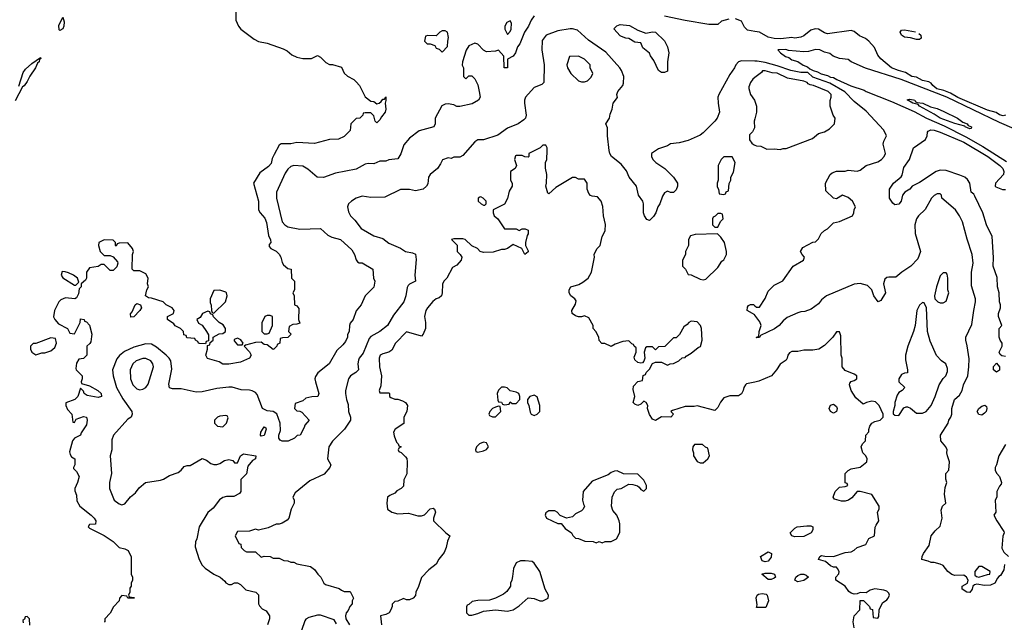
# Model space of a CAD drawing. Header units: inches. Extents: x 2380053 to 2584298, y 380219 to 546618.
# Tile 284 of 656: x 2455040 to 2461683, y 534866 to 538934. Entities that reach past the tile are written whole.
import ezdxf

# ---------------------------------------------------------------- set-up
doc = ezdxf.new("R2010")
doc.units = ezdxf.units.IN
doc.header["$MEASUREMENT"] = 0
doc.layers.add('C4553', color=7, linetype='Continuous')
doc.layers.add('C4563', color=7, linetype='Continuous')

msp = doc.modelspace()

# ---------------------------------------------------------------- linework, layer by layer
at = {"layer": 'C4553', "color": 2}
for points, elevation in [([(2456498, 539050), (2456498.8, 538930), (2456516, 538890), (2456531.3, 538870), (2456621.4, 538801.4), (2456650, 538786), (2456710, 538774.8), (2456816.8, 538736.8), (2456844, 538724), (2456876.9, 538696.9), (2456910, 538682), (2456950, 538671.3), (2457008.4, 538671.6), (2457050, 538692), (2457070, 538682), (2457105.4, 538645.4), (2457130, 538632), (2457151.1, 538631.1), (2457210, 538614), (2457230, 538574), (2457251.6, 538551.6), (2457294, 538530), (2457310, 538514), (2457332, 538490), (2457370, 538414), (2457410, 538384.7), (2457430, 538381), (2457450, 538366), (2457466, 538370), (2457479.3, 538380.7), (2457490, 538398), (2457502, 538398), (2457510, 538414), (2457510.5, 538389.5), (2457504.7, 538370), (2457510.5, 538329.5), (2457506, 538310), (2457480.7, 538279.3), (2457470, 538258), (2457450, 538238), (2457438, 538250), (2457430, 538286), (2457410, 538306), (2457370, 538306), (2457358, 538302), (2457354, 538290), (2457334, 538270), (2457310, 538266), (2457274, 538230), (2457270, 538186), (2457230, 538146), (2457191.6, 538128.4), (2457130, 538126), (2457030, 538099), (2456910, 538104), (2456870, 538095.3), (2456803.6, 538096.4), (2456790, 538086), (2456756.9, 538023.1), (2456744, 537996), (2456736.3, 537963.7), (2456718, 537942), (2456659.6, 537900.4), (2456618, 537830), (2456651, 537710), (2456652, 537650), (2456662, 537630), (2456693.2, 537593.2), (2456704.5, 537564.5), (2456718, 537478), (2456732.7, 537447.3), (2456734, 537430), (2456723.6, 537416.4), (2456723.6, 537403.6), (2456734, 537390), (2456770, 537372), (2456790, 537352), (2456802, 537330), (2456810, 537294), (2456819.6, 537279.6), (2456850, 537254), (2456872, 537250), (2456874, 537190), (2456894, 537170), (2456894, 537110), (2456882, 537090), (2456892, 537070), (2456894, 537010), (2456910, 537002), (2456923.6, 536983.6), (2456922, 536910), (2456930, 536886), (2456910, 536878), (2456883.6, 536876.4), (2456858, 536862), (2456854, 536830), (2456872, 536810), (2456850, 536788.7), (2456812.7, 536787.3), (2456798, 536782), (2456794, 536750), (2456778, 536742), (2456774, 536730), (2456754, 536710), (2456750, 536708), (2456710, 536738), (2456690, 536742), (2456670, 536758), (2456630, 536754), (2456563.6, 536736.4), (2456554, 536730), (2456590, 536692), (2456602, 536670), (2456590.9, 536649.1), (2456530, 536622), (2456450, 536609.2), (2456410, 536609.2), (2456385.2, 536625.2), (2456307.2, 536647.2), (2456295.3, 536670), (2456308, 536710), (2456306, 536734), (2456322, 536738), (2456326, 536754), (2456346, 536770), (2456346, 536790), (2456385.6, 536814.4), (2456410, 536816), (2456428.7, 536830), (2456428.7, 536850), (2456413.6, 536873.6), (2456386, 536890), (2456347.3, 536927.3), (2456342, 536942), (2456327.3, 536947.3), (2456322, 536962), (2456310, 536966), (2456274, 536950), (2456256.9, 536923.1), (2456234, 536910), (2456245.4, 536885.4), (2456270, 536872), (2456301, 536830), (2456312.7, 536807.3), (2456314, 536766), (2456298, 536762), (2456294, 536746), (2456252.7, 536747.3), (2456246, 536750), (2456242, 536762), (2456226, 536770), (2456222, 536782), (2456167.3, 536787.3), (2456162, 536802), (2456147.3, 536807.3), (2456146, 536830), (2456126, 536850), (2456090, 536868), (2456080.4, 536880.4), (2456038, 536910), (2456038, 536930), (2456078, 536950), (2456082, 536970), (2456068.7, 536990), (2456029, 537009), (2456008, 537030), (2455930, 537054), (2455910, 537055.3), (2455889.2, 537069.2), (2455898, 537110), (2455908, 537130), (2455902, 537150), (2455906, 537190), (2455890, 537218), (2455850, 537238), (2455810, 537238), (2455798, 537250), (2455802, 537350), (2455808, 537370), (2455802, 537390), (2455770, 537428), (2455710, 537426), (2455698, 537422), (2455690, 537406), (2455686, 537410), (2455686, 537430), (2455670, 537446), (2455610, 537448), (2455574, 537430), (2455572, 537410), (2455582, 537370), (2455610, 537342), (2455650, 537342), (2455670, 537334), (2455699.6, 537299.6), (2455702, 537290), (2455695.3, 537264.7), (2455670, 537242), (2455650, 537242), (2455610, 537282), (2455590, 537282), (2455570, 537269), (2455510, 537259), (2455490.8, 537230), (2455491.6, 537188.4), (2455484.7, 537175.3), (2455454, 537150), (2455454, 537130), (2455442, 537118), (2455436.9, 537083.1), (2455423.6, 537056.4), (2455411.1, 537048.9), (2455350, 537057.2), (2455318, 537042), (2455304.7, 537030), (2455274.8, 536970), (2455267.9, 536927.9), (2455276, 536910), (2455301.4, 536881.4), (2455362, 536850), (2455378, 536818), (2455410, 536814), (2455448, 536890), (2455450, 536914), (2455474, 536910), (2455478, 536898), (2455490, 536894), (2455511.6, 536871.6), (2455526, 536810), (2455525.4, 536794.6), (2455519.6, 536760.4), (2455512.7, 536747.3), (2455494, 536730), (2455492, 536670), (2455470, 536646), (2455438, 536642), (2455423.6, 536616.4), (2455419.6, 536579.6), (2455422, 536570), (2455462, 536530), (2455462, 536510), (2455454, 536490), (2455458, 536478), (2455510, 536462.8), (2455566.8, 536430), (2455590.5, 536410), (2455593, 536390), (2455570, 536382.7), (2455496, 536396), (2455475.3, 536410), (2455470, 536426), (2455450, 536446), (2455431.3, 536390), (2455412, 536370), (2455352, 536348), (2455351.3, 536330), (2455362, 536302), (2455392, 536270), (2455398, 536218), (2455410, 536214), (2455422, 536238), (2455470, 536256), (2455490.7, 536250.7), (2455496, 536230), (2455490, 536198), (2455454.8, 536145.2), (2455450.5, 536129.5), (2455410, 536108.7), (2455396, 536090), (2455376.9, 536016.9), (2455379.8, 535999.8), (2455390, 535982), (2455411.3, 535970), (2455411.3, 535930), (2455402, 535910), (2455403.6, 535903.6), (2455423.6, 535883.6), (2455442, 535850), (2455431.1, 535808.9), (2455412, 535770), (2455412.7, 535752.7), (2455423.6, 535723.6), (2455425.4, 535685.4), (2455444.7, 535650), (2455522, 535590), (2455542, 535570), (2455554, 535550), (2455551.6, 535528.4), (2455510, 535526), (2455502, 535510), (2455510, 535502), (2455610, 535452), (2455670, 535412), (2455711.1, 535371.1), (2455750, 535362), (2455772, 535350), (2455792.7, 535307.3), (2455792, 535190), (2455802, 535170), (2455802, 535150), (2455792, 535130), (2455792, 535110), (2455783.6, 535096.4), (2455782, 535070), (2455774, 535050), (2455778, 535038), (2455810, 535034), (2455814, 535030), (2455770, 535028), (2455762, 535042), (2455730, 535046), (2455714, 535030), (2455712, 535010), (2455672, 534970), (2455650, 534928), (2455614, 534890), (2455614, 534870), (2455610, 534866)], 46), ([(2458510, 538959), (2458490.7, 538930), (2458473, 538890), (2458444.9, 538850), (2458414.8, 538770), (2458398, 538750), (2458384.7, 538710), (2458370, 538688.7), (2458332, 538668), (2458330, 538608.7), (2458309.1, 538609.1), (2458307.3, 538687.3), (2458270, 538728), (2458250, 538722), (2458190, 538718), (2458168.9, 538728.9), (2458130, 538768), (2458110, 538775.3), (2458070, 538758), (2458051.1, 538728.9), (2458026.8, 538650), (2458026, 538626), (2458034, 538610), (2458034, 538550), (2458050, 538534), (2458070, 538554), (2458090, 538554), (2458110, 538534), (2458130, 538494), (2458140.7, 538450), (2458146, 538410), (2458136, 538390), (2458093.7, 538366.3), (2458010, 538348.7), (2457990, 538348.7), (2457970, 538359), (2457930, 538365.2), (2457910, 538364), (2457887.5, 538352.5), (2457842, 538270), (2457842, 538230), (2457834, 538210), (2457735.3, 538184.7), (2457670, 538135.3), (2457631.3, 538090), (2457610.7, 538029.3), (2457590, 537995.3), (2457530, 537988.7), (2457510, 537978), (2457470, 537978), (2457430, 537962), (2457390, 537964), (2457370, 537959.3), (2457310, 537924), (2457170, 537899), (2457090, 537869), (2457048, 537870), (2456984.1, 537924.1), (2456950, 537945.2), (2456890, 537949.4), (2456870, 537942.7), (2456850, 537926), (2456830, 537897.2), (2456772.7, 537770), (2456772.7, 537730), (2456810.7, 537570), (2456828.5, 537548.5), (2456850, 537536.3), (2456930, 537518.8), (2457070, 537524.7), (2457119.8, 537479.8), (2457145.8, 537465.8), (2457204.7, 537450), (2457279.8, 537379.8), (2457298, 537350), (2457310, 537314), (2457319.6, 537299.6), (2457330, 537292), (2457350, 537292), (2457422, 537250), (2457426, 537190), (2457436, 537170), (2457430, 537128), (2457370.7, 537069.3), (2457344.7, 537010), (2457310, 536968), (2457290.7, 536909.3), (2457270, 536886), (2457264.7, 536870), (2457262, 536830), (2457251.3, 536808.7), (2457251, 536790), (2457238.5, 536761.5), (2457221.1, 536738.9), (2457178.5, 536701.5), (2457126.8, 536610), (2457050.9, 536549.1), (2457035.3, 536524.7), (2457031, 536510), (2457034.8, 536490), (2457058, 536410), (2457052, 536390), (2457010, 536389), (2456970, 536379), (2456950, 536362), (2456898, 536342), (2456894, 536310), (2456910, 536294), (2456930, 536292), (2456943.6, 536283.6), (2456992, 536230), (2456963.6, 536196.4), (2456959.6, 536180.4), (2456931.1, 536128.9), (2456912.7, 536127.3), (2456894, 536110), (2456850.9, 536089.1), (2456810, 536088.7), (2456796.4, 536096.4), (2456789.2, 536109.2), (2456789.4, 536129.4), (2456798.9, 536161.1), (2456798.4, 536210), (2456774, 536274), (2456750, 536289.2), (2456710, 536294), (2456678, 536310), (2456643.1, 536403.1), (2456630, 536418), (2456609.1, 536429.1), (2456590, 536434), (2456534.6, 536434.6), (2456472.9, 536452.9), (2456450, 536453.2), (2456370, 536445.2), (2456270, 536421.2), (2456230, 536419), (2456130, 536442), (2456070, 536442), (2456050, 536448.7), (2456045.6, 536474.4), (2456065.6, 536574.4), (2456059.3, 536630), (2456049.2, 536650), (2456029.2, 536670), (2455963.9, 536723.9), (2455930, 536743.7), (2455890, 536746.6), (2455810, 536723.7), (2455746.2, 536693.8), (2455712.8, 536667.2), (2455695.2, 536644.8), (2455666.8, 536570), (2455670.8, 536530), (2455694, 536450), (2455735.2, 536375.2), (2455796, 536290), (2455798, 536270), (2455792, 536250), (2455770, 536238), (2455672, 536130), (2455662, 536098), (2455661, 536030), (2455651.3, 535990), (2455658.8, 535870), (2455646.8, 535810), (2455646.8, 535770), (2455678, 535690), (2455710, 535664.7), (2455730, 535658), (2455750, 535666), (2455786.8, 535713.2), (2455820.2, 535739.8), (2455845.6, 535774.4), (2455889.3, 535810.7), (2455990, 535824.7), (2456010, 535831.3), (2456050, 535858), (2456110, 535878), (2456130, 535892), (2456150, 535918), (2456170, 535924.7), (2456190, 535924.7), (2456270, 535970.8), (2456301.4, 535961.4), (2456330, 535938), (2456350, 535931.3), (2456370, 535931.3), (2456390, 535938), (2456422, 535958), (2456450, 535964.7), (2456477.3, 535957.3), (2456490, 535942), (2456510, 535942), (2456528.7, 535990), (2456550, 536002.8), (2456634, 535990), (2456631.3, 535970), (2456610, 535958), (2456579.8, 535920.2), (2456570, 535868.7), (2456531.3, 535830), (2456531, 535749), (2456523.6, 535736.4), (2456483.6, 535716.4), (2456434.6, 535714.6), (2456410, 535708.7), (2456387.9, 535692.1), (2456344.5, 535635.5), (2456310, 535608), (2456251.3, 535510), (2456236, 535430), (2456226, 535410), (2456224, 535376), (2456250.9, 535290.9), (2456271, 535251), (2456290.9, 535230.9), (2456350.7, 535190.7), (2456392, 535170), (2456423.6, 535143.6), (2456431.6, 535131.6), (2456450, 535122), (2456470, 535122), (2456490, 535132), (2456510, 535132), (2456530, 535122), (2456566.4, 535086.4), (2456634, 535070), (2456651.3, 535051.3), (2456651.3, 534990), (2456656.9, 534976.9), (2456676.9, 534956.9), (2456703.6, 534943.6), (2456724.7, 534910), (2456724.7, 534890), (2456711.3, 534850)], 50), ([(2459823.5, 538936.5), (2459775.3, 538924.7), (2459750, 538902), (2459690, 538900.7), (2459530, 538928), (2459390, 538958)], 50), ([(2460000, 538854.7), (2459950, 538863.7), (2459930, 538884), (2459910, 538924), (2459870, 538939.3)], 50), ([(2460000, 538654.8), (2459910, 538655.6), (2459890.4, 538649.6), (2459870.8, 538630), (2459862.8, 538610), (2459830, 538564), (2459756, 538430), (2459751, 538410), (2459752, 538370), (2459761, 538310), (2459746, 538270), (2459730, 538248.7), (2459652, 538170), (2459630, 538155.3), (2459550, 538118), (2459490, 538102), (2459430, 538095.3), (2459410, 538082), (2459350, 538062), (2459302, 538030), (2459302, 538010), (2459312, 537990), (2459332, 537970), (2459392, 537930), (2459452, 537870), (2459478, 537830), (2459478, 537810), (2459470, 537786), (2459450, 537768), (2459430, 537768), (2459410, 537775.3), (2459390, 537766), (2459376.9, 537743.1), (2459358, 537690), (2459344.7, 537670), (2459331.3, 537630), (2459315.3, 537604.7), (2459290, 537578), (2459270, 537586), (2459255.3, 537610), (2459248.9, 537631.1), (2459249, 537690), (2459244, 537710), (2459215.3, 537750), (2459202, 537810), (2459151.9, 537871.9), (2459132.9, 537912.9), (2459098, 537958), (2459033.2, 538010), (2459021.2, 538030), (2459017.2, 538050), (2459005.2, 538150), (2459004.7, 538204.7), (2458995.3, 538230), (2459019, 538270), (2459022.7, 538297.3), (2459036, 538330), (2459044, 538370), (2459072.1, 538407.9), (2459069.4, 538430), (2459076, 538450), (2459109.3, 538490), (2459114.5, 538505.5), (2459115.1, 538550), (2459100.9, 538590), (2459089.3, 538610), (2458994.5, 538714.5), (2458876.6, 538796.6), (2458803.2, 538863.2), (2458770, 538873.2), (2458752.9, 538872.9), (2458670, 538858), (2458591.3, 538830), (2458565.5, 538794.5), (2458562, 538730), (2458577.3, 538630), (2458576, 538510), (2458562.8, 538497.2), (2458510, 538475.3), (2458451.3, 538410), (2458444.7, 538390), (2458444.7, 538370), (2458456, 538290), (2458451.3, 538270), (2458442, 538258), (2458402, 538230), (2458330, 538202), (2458265.4, 538154.6), (2458170, 538122.7), (2458130, 538122), (2458110, 538108.7), (2458030, 538018), (2458010, 538006), (2457970, 538006), (2457950, 537998), (2457930, 538002), (2457891.6, 537988.4), (2457879.8, 537960.2), (2457858, 537930), (2457810, 537888), (2457798, 537870), (2457794.4, 537825.6), (2457784.7, 537810), (2457762, 537790), (2457710, 537779), (2457670, 537788.7), (2457610, 537788), (2457503.6, 537736.4), (2457410, 537734), (2457350, 537742), (2457310, 537729), (2457278, 537710), (2457258, 537690), (2457251.3, 537670), (2457258, 537638), (2457271.3, 537610), (2457301.4, 537581.4), (2457344.7, 537524.7), (2457430, 537476), (2457490, 537456), (2457530, 537426), (2457610, 537391.3), (2457642, 537370), (2457690, 537361), (2457710.6, 537350.6), (2457714.4, 537314.4), (2457706, 537210), (2457711.3, 537170), (2457670.7, 537149.3), (2457661.4, 537138.6), (2457654, 537126), (2457644, 537070), (2457630.5, 537029.5), (2457560.9, 536939.1), (2457520.5, 536870), (2457470, 536829.4), (2457410, 536795.1), (2457398.3, 536781.7), (2457356.3, 536683.7), (2457330.6, 536650), (2457324.7, 536635.3), (2457320.5, 536610), (2457326, 536570), (2457307.9, 536552.1), (2457270.8, 536530), (2457259.1, 536510), (2457238, 536430), (2457238, 536410), (2457244.7, 536370), (2457256.9, 536336.9), (2457258, 536290), (2457272, 536250), (2457272, 536230), (2457232, 536170), (2457150, 536088.7), (2457126, 536050), (2457116, 535970), (2457138, 535930), (2457132, 535910), (2457093.7, 535866.3), (2456998, 535822), (2456899.6, 535740.4), (2456882, 535710), (2456891.1, 535691.1), (2456892, 535670), (2456870.9, 535629.1), (2456856, 535570), (2456845.4, 535554.6), (2456810, 535535.3), (2456790, 535528), (2456770, 535528), (2456716.9, 535503.1), (2456650, 535488.7), (2456630, 535495.3), (2456590, 535482), (2456510, 535478), (2456494, 535450), (2456518, 535398), (2456532.7, 535392.7), (2456534, 535370), (2456554, 535350), (2456570, 535342), (2456630, 535342), (2456670, 535306), (2456690, 535312), (2456730, 535311.3), (2456750, 535298), (2456790, 535298), (2456822.8, 535282.8), (2456850, 535281), (2456870, 535271), (2456890, 535271), (2456910, 535261), (2457002, 535242), (2457030, 535222), (2457051.3, 535190), (2457071.3, 535170), (2457091.1, 535131.1), (2457102, 535122), (2457194.8, 535094.8), (2457210, 535082), (2457230, 535074), (2457270, 535074), (2457291.3, 535028.7), (2457282, 535010), (2457282, 534990), (2457266.4, 534973.6), (2457255.3, 534944.7), (2457242, 534930), (2457238, 534910), (2457241, 534890), (2457264.7, 534850)], 54), ([(2455034.5, 538485.5), (2455063, 538577), (2455080.1, 538599.9), (2455121.1, 538638.9), (2455179.6, 538679.6), (2455182, 538670), (2455173, 538667), (2455170.3, 538650), (2455159.1, 538640.9), (2455146.7, 538610), (2455108.1, 538551.9), (2455090, 538516.2), (2455070, 538487.3), (2455059.9, 538480.1), (2455010, 538387.3)], 42), ([(2460000, 538542.8), (2459987.1, 538532.9), (2459971.3, 538510), (2459959.6, 538480.4), (2459958, 538470), (2459971.3, 538430), (2459998, 538390), (2460000, 538384)], 58), ([(2460000, 538265.6), (2459996, 538250), (2459996.9, 538203.1), (2459983.6, 538176.4), (2459963.6, 538156.4), (2459963.6, 538123.6), (2459979.6, 538099.6), (2459990, 538092), (2460000, 538087)], 58), ([(2460000, 536487.8), (2459944.4, 536475.6), (2459936, 536470), (2459924.7, 536450), (2459921, 536430), (2459910.6, 536409.4), (2459890, 536394), (2459830, 536394), (2459790, 536382), (2459767.9, 536352.1), (2459750, 536315.3), (2459730, 536295.3), (2459610, 536328), (2459590, 536322), (2459530, 536322), (2459443.6, 536296.4), (2459434, 536290), (2459451.3, 536271.3), (2459434, 536250), (2459370, 536254), (2459330, 536228), (2459310, 536238), (2459289.3, 536269.3), (2459275.3, 536310), (2459278, 536330), (2459266, 536350), (2459250, 536358), (2459230, 536338), (2459210, 536329), (2459190, 536338), (2459178, 536350), (2459189, 536390), (2459178, 536438), (2459180.9, 536459.1), (2459210, 536492), (2459242, 536498), (2459247.3, 536532.7), (2459262, 536538), (2459267.3, 536552.7), (2459290, 536574), (2459310, 536614), (2459330, 536622), (2459370, 536622), (2459410, 536602), (2459428.4, 536611.6), (2459450, 536612), (2459486, 536630), (2459508.4, 536651.6), (2459530, 536654), (2459536.4, 536663.6), (2459570, 536682), (2459618, 536722), (2459632.9, 536727.1), (2459645.2, 536770), (2459639.3, 536850), (2459633.2, 536870), (2459610, 536895.3), (2459570, 536898), (2459554, 536890), (2459543.6, 536876.4), (2459519.6, 536860.4), (2459491.6, 536808.4), (2459470, 536786), (2459450, 536786), (2459392.7, 536727.3), (2459350, 536726), (2459330, 536706), (2459310, 536726), (2459270, 536726), (2459262, 536718), (2459254, 536690), (2459258, 536650), (2459251.6, 536628.4), (2459242, 536618), (2459230, 536615.3), (2459210, 536619), (2459190, 536638), (2459185.2, 536654.8), (2459198, 536690), (2459198, 536718), (2459186, 536730), (2459182, 536742), (2459170, 536746), (2459150, 536766), (2459110, 536762), (2459056.9, 536743.1), (2459030, 536728), (2458987.3, 536747.3), (2458968, 536748), (2458948.4, 536768.4), (2458948, 536790), (2458928, 536830), (2458908, 536850), (2458908, 536870), (2458880.4, 536920.4), (2458850, 536935.3), (2458831.1, 536928.9), (2458810, 536928.7), (2458790, 536935.3), (2458768, 536950), (2458766, 536970), (2458790, 537014), (2458795.3, 537035.3), (2458786, 537050), (2458758, 537070), (2458748, 537090), (2458748, 537110), (2458758, 537130), (2458812.9, 537147.1), (2458838.6, 537161.4), (2458875.3, 537190), (2458897.2, 537230), (2458917.2, 537330), (2458915.3, 537350), (2458932.9, 537387.1), (2458955.3, 537410), (2458968.7, 537470), (2458982, 537490), (2458988.9, 537511.1), (2458992.5, 537552.5), (2458979, 537610), (2458973.6, 537673.6), (2458962, 537710), (2458939, 537739), (2458903.1, 537743.1), (2458890, 537748), (2458880.2, 537760.2), (2458868.7, 537790), (2458868, 537830), (2458850, 537858), (2458810, 537858), (2458790, 537868), (2458770, 537868), (2458658, 537802), (2458610, 537758), (2458602, 537762), (2458589, 537810), (2458594, 537830), (2458596, 537890), (2458588.4, 537931.6), (2458588, 537970), (2458595.3, 537990), (2458598, 538050), (2458598, 538070), (2458590, 538086), (2458570, 538086), (2458551.6, 538068.4), (2458474, 538030), (2458474, 538010), (2458470, 538006), (2458448.4, 538008.4), (2458430, 538018), (2458390, 538018), (2458385.4, 538014.6), (2458378, 537990), (2458392, 537950), (2458382, 537930), (2458352, 537910), (2458351.6, 537851.6), (2458362, 537830), (2458362, 537810), (2458342.8, 537777.2), (2458330, 537726), (2458310, 537688), (2458234, 537650), (2458234, 537630), (2458242, 537610), (2458264.7, 537590), (2458310, 537522), (2458390, 537522), (2458410, 537512), (2458430, 537522), (2458450, 537522), (2458470, 537514), (2458471.1, 537488.9), (2458463.6, 537476.4), (2458452, 537430), (2458452, 537410), (2458470, 537374), (2458470, 537366), (2458448.4, 537348.4), (2458428.4, 537388.4), (2458370, 537415.3), (2458330, 537388.7), (2458310, 537382), (2458290, 537382), (2458235.3, 537364.7), (2458170, 537362), (2458146, 537370), (2458128.4, 537388.4), (2458090, 537408), (2458046, 537450), (2458030, 537455.3), (2457970, 537455.3), (2457954, 537450), (2457992, 537412), (2457992, 537370), (2458012, 537350), (2458022, 537330), (2458018, 537310), (2457990, 537278), (2457959.6, 537260.4), (2457922, 537190), (2457902, 537170), (2457891.6, 537148.4), (2457890.9, 537090.9), (2457884.7, 537070), (2457870, 537055.3), (2457850, 537049), (2457827.5, 537032.5), (2457791, 536990), (2457781, 536970), (2457771.3, 536930), (2457778, 536890), (2457778, 536850), (2457762, 536810), (2457750, 536798), (2457650, 536826), (2457576, 536750), (2457550, 536702), (2457530, 536688.7), (2457490, 536679), (2457472, 536670), (2457464.7, 536650), (2457466.8, 536590), (2457482, 536530), (2457476.9, 536463.1), (2457464.7, 536430), (2457470, 536414), (2457530, 536414), (2457534, 536410), (2457534, 536390), (2457543.6, 536383.6), (2457570, 536372), (2457590, 536371.3), (2457622, 536362), (2457642, 536350), (2457656, 536330), (2457651.3, 536290), (2457631.3, 536250), (2457631.6, 536208.4), (2457572, 536170), (2457562, 536150), (2457565.4, 536125.4), (2457582, 536082), (2457594, 536070), (2457598, 536058), (2457614, 536050), (2457598, 536042), (2457594, 536030), (2457598, 536018), (2457612.7, 536012.7), (2457643.6, 535983.6), (2457651, 535971), (2457654.8, 535950), (2457651, 535869), (2457632.7, 535827.3), (2457630, 535786), (2457614, 535770), (2457585.4, 535754.6), (2457570, 535738), (2457536.9, 535723.1), (2457522, 535710), (2457518, 535670), (2457522, 535630), (2457550.6, 535610.6), (2457590, 535598.8), (2457662, 535602), (2457725.4, 535585.4), (2457750, 535584.7), (2457770, 535591.3), (2457810, 535631.3), (2457830, 535636), (2457838, 535630), (2457844.7, 535610), (2457832, 535570), (2457832, 535550), (2457914, 535470), (2457942, 535450), (2457925.4, 535414.6), (2457918, 535370), (2457903.5, 535336.5), (2457867.3, 535292.7), (2457850, 535258), (2457799.6, 535220.4), (2457751.1, 535168.9), (2457731.1, 535108.9), (2457712, 535070), (2457710, 535046), (2457694, 535030), (2457670, 535018), (2457650, 535018), (2457630, 535026), (2457590, 535008), (2457570, 535006), (2457552, 534988), (2457552, 534972), (2457544.7, 534950), (2457532, 534930), (2457510, 534918), (2457474, 534910), (2457482, 534850)], 58), ([(2460000, 536940.6), (2459948.7, 536970), (2459950, 536994), (2459956.4, 537003.6), (2459970, 537011.3), (2459990, 537011.3), (2460000, 537002.7)], 54), ([(2455107.3, 534847.3), (2455106, 534890), (2455090, 534906), (2455078, 534902), (2455072.7, 534887.3), (2455062, 534878), (2455063.6, 534863.6)], 46), ([(2457176.5, 534856.5), (2457162, 534882), (2457070, 534913.2), (2457050, 534913.2), (2456990, 534898), (2456970, 534888), (2456963.5, 534876.5), (2456941, 534810)], 54)]:
    msp.add_lwpolyline(points, dxfattribs=dict(at, elevation=elevation))
for points, elevation in [([(2455310, 538861.2), (2455305.8, 538865.8), (2455304.2, 538895.8), (2455330, 538952), (2455339.5, 538919.5), (2455337.6, 538890), (2455330, 538873.2)], 42), ([(2458350, 538926), (2458325.4, 538914.6), (2458312, 538890), (2458312, 538870), (2458330, 538834), (2458350, 538854), (2458355.3, 538870), (2458358, 538910)], 50), ([(2457910, 538858), (2457890, 538858), (2457874, 538850), (2457850, 538826), (2457792.7, 538827.3), (2457778, 538822), (2457772, 538790), (2457779.6, 538779.6), (2457790, 538772), (2457810, 538772), (2457839.8, 538759.8), (2457850, 538742), (2457870, 538734), (2457890, 538714), (2457927.3, 538752.7), (2457928, 538790), (2457934, 538814), (2457926, 538850)], 50), ([(2459264, 538844), (2459310, 538853), (2459330.3, 538850.3), (2459390, 538792), (2459411, 538750), (2459418.8, 538710), (2459411.3, 538650), (2459410, 538586), (2459390, 538578), (2459370, 538578), (2459348.7, 538590), (2459318, 538658), (2459295.3, 538690), (2459288.9, 538708.9), (2459244.8, 538744.8), (2459230, 538778), (2459190, 538782), (2459150, 538808), (2459128.9, 538808.9), (2459100.4, 538820.4), (2459090, 538826), (2459047.3, 538872.7), (2459068.4, 538891.6), (2459090, 538901), (2459154.2, 538894.2), (2459210, 538862.8)], 50), ([(2458810, 538688), (2458750, 538686), (2458731.3, 538630), (2458736, 538610), (2458758, 538570), (2458810, 538522), (2458830, 538514), (2458850, 538514), (2458870, 538522), (2458894.6, 538545.4), (2458906, 538570), (2458888.4, 538608.4), (2458888, 538630), (2458850, 538668)], 58), ([(2459790, 538008), (2459772, 537990), (2459752, 537950), (2459752, 537850), (2459744.7, 537830), (2459745.4, 537805.4), (2459754, 537790), (2459758, 537758), (2459790, 537754), (2459802, 537758), (2459807.3, 537772.7), (2459822, 537778), (2459827.3, 537827.3), (2459838, 537850), (2459838, 537870), (2459854.6, 537905.4), (2459868, 537970), (2459847.3, 538007.3)], 58), ([(2458150, 537738), (2458143.6, 537736.4), (2458134, 537730), (2458134, 537710), (2458154, 537690), (2458170, 537682), (2458178, 537682), (2458186, 537690), (2458186, 537710), (2458166, 537730)], 58), ([(2459770, 537626), (2459750, 537626), (2459732.7, 537607.3), (2459718, 537602), (2459714, 537590), (2459714, 537550), (2459730, 537534), (2459750, 537534), (2459767.3, 537572.7), (2459786, 537590), (2459782, 537622)], 58), ([(2459747.3, 537487.3), (2459596.9, 537483.1), (2459564.7, 537475.3), (2459552, 537450), (2459552, 537410), (2459532, 537370), (2459531, 537349), (2459512, 537310), (2459512, 537270), (2459532, 537250), (2459550, 537214), (2459570, 537212), (2459630, 537182), (2459650, 537178), (2459670, 537182), (2459750, 537262), (2459776.4, 537303.6), (2459790, 537314), (2459808, 537350), (2459808, 537370), (2459795.3, 537430), (2459770, 537466)], 58), ([(2455326.2, 537233.8), (2455320.7, 537210), (2455330, 537191.3), (2455410, 537142), (2455418, 537142), (2455438, 537162), (2455429, 537190), (2455402, 537210), (2455370, 537225.2), (2455347.1, 537232.9)], 46), ([(2456390, 537108.7), (2456350, 537106), (2456324.7, 537050), (2456324.7, 537024.7), (2456332.7, 537007.3), (2456334, 536970), (2456338, 536958), (2456350, 536954), (2456428, 537030), (2456439, 537070), (2456435.3, 537090), (2456430, 537095.3)], 46), ([(2455790, 536926), (2455788.4, 536948.4), (2455799, 536961), (2455818, 537010), (2455830, 537018), (2455854, 537010), (2455862, 536990), (2455851.3, 536970), (2455810, 536928)], 46), ([(2456730, 536938), (2456710, 536938), (2456694, 536930), (2456672.7, 536887.3), (2456674, 536830), (2456690, 536814), (2456710, 536814), (2456722, 536818), (2456746, 536870), (2456746, 536930)], 46), ([(2455250, 536786), (2455150, 536748.7), (2455130, 536748), (2455112, 536730), (2455112, 536710), (2455122, 536690), (2455150, 536672), (2455190, 536684.7), (2455210, 536686), (2455250, 536698), (2455278, 536722), (2455288, 536750), (2455282, 536782)], 46), ([(2456510, 536784), (2456486, 536774), (2456486.4, 536766.4), (2456510, 536738), (2456530, 536738), (2456542, 536738), (2456548, 536750), (2456532.5, 536772.5)], 46), ([(2455890, 536646.6), (2455870, 536646.6), (2455826.8, 536630), (2455804, 536610), (2455785.5, 536570), (2455788, 536510), (2455804, 536470), (2455830, 536442.8), (2455850, 536434.8), (2455870, 536438.8), (2455890, 536451), (2455906.8, 536473.2), (2455942.7, 536590), (2455937.2, 536610), (2455924, 536630)], 54), ([(2458310, 536454), (2458290, 536453.2), (2458270, 536434), (2458260.7, 536410), (2458264.7, 536364.7), (2458270, 536354), (2458291.6, 536351.6), (2458298, 536338), (2458310, 536334), (2458342, 536338), (2458350, 536354), (2458362, 536342), (2458390, 536342), (2458415.3, 536370), (2458415.3, 536390), (2458408, 536410), (2458390, 536419), (2458350, 536428), (2458328.9, 536448.9)], 62), ([(2458510, 536399), (2458482, 536390), (2458466, 536370), (2458466, 536350), (2458474.8, 536330), (2458483.5, 536283.5), (2458490, 536272), (2458510, 536262), (2458530, 536272), (2458548, 536290), (2458548.7, 536330), (2458530, 536388)], 62), ([(2458270, 536326), (2458250, 536318), (2458230, 536308.7), (2458211.3, 536290), (2458206, 536270), (2458210, 536262), (2458230, 536252), (2458250, 536252), (2458286, 536290), (2458282, 536322)], 62), ([(2456430, 536262), (2456390, 536258), (2456374, 536250), (2456354, 536230), (2456354, 536210), (2456374, 536190), (2456410, 536184.7), (2456435.3, 536210), (2456447.3, 536247.3), (2456439, 536259)], 54), ([(2456670, 536122.7), (2456665.1, 536130), (2456666, 536150), (2456690, 536186), (2456699.8, 536179.8), (2456702.8, 536170), (2456690, 536126.6)], 50), ([(2458170, 536082), (2458142, 536070), (2458122, 536050), (2458114, 536030), (2458118, 536018), (2458130, 536014), (2458170, 536024.7), (2458190, 536032), (2458202, 536050), (2458190, 536078)], 62), ([(2459647.3, 536067.3), (2459592.7, 536067.3), (2459582, 536050), (2459578, 536030), (2459584.7, 536010), (2459584.7, 535990), (2459611.6, 535951.6), (2459630, 535942), (2459650, 535942), (2459682, 535970), (2459693.2, 535990), (2459682, 536042), (2459667.3, 536047.3)], 62), ([(2459070, 535888), (2459052.7, 535887.3), (2459030, 535878), (2459010, 535862), (2458902, 535818), (2458842, 535750), (2458838, 535690), (2458843.6, 535663.6), (2458851.3, 535650), (2458842, 535630), (2458830, 535618), (2458790, 535598), (2458770, 535578), (2458728, 535568), (2458687.3, 535587.3), (2458666, 535610), (2458650, 535618), (2458610, 535618), (2458590, 535606), (2458584.7, 535590), (2458594, 535570), (2458670, 535534), (2458692.7, 535532.7), (2458719.6, 535499.6), (2458762, 535470), (2458771.6, 535451.6), (2458790, 535434), (2458810, 535432), (2458852.7, 535412.7), (2458910, 535412), (2458930, 535402), (2458950, 535411.3), (2458970, 535402), (2458989.1, 535410.9), (2459030, 535412), (2459066, 535430), (2459088.4, 535471.6), (2459089, 535530), (2459084, 535550), (2459068.7, 535590), (2459041.5, 535621.5), (2459033.2, 535650), (2459037.2, 535710), (2459052.9, 535747.1), (2459070, 535764.7), (2459098, 535770), (2459150, 535798), (2459176.9, 535796.9), (2459207.1, 535787.1), (2459218.8, 535778.8), (2459230, 535762), (2459250, 535752), (2459268, 535770), (2459268, 535790), (2459250, 535826), (2459210, 535866), (2459112.7, 535867.3)], 62), ([(2458450, 535282), (2458419.6, 535280.4), (2458390, 535268), (2458371, 535230), (2458365.4, 535174.6), (2458361, 535150), (2458351.3, 535130), (2458351.3, 535110), (2458326.4, 535073.6), (2458303.5, 535056.5), (2458250, 535028.7), (2458210, 535015.3), (2458130, 535014), (2458092.7, 535007.3), (2458070, 534986), (2458058, 534982), (2458054, 534970), (2458054, 534930), (2458070, 534914), (2458090, 534914), (2458130, 534924.7), (2458170, 534941), (2458250, 534951), (2458330, 534941), (2458350, 534944.7), (2458370, 534951.3), (2458410, 534978), (2458470, 535031.3), (2458510, 535026.8), (2458550, 535011.3), (2458570, 535011.3), (2458606, 535030), (2458608, 535050), (2458584, 535090), (2458550, 535208), (2458510, 535266), (2458496.4, 535276.4)], 62)]:
    msp.add_lwpolyline(points, close=True, dxfattribs=dict(at, elevation=elevation))
at = {"layer": 'C4563', "color": 2}
for points, elevation in [([(2461691.3, 538290), (2461674.2, 538285.8), (2461650, 538292.3), (2461627, 538307), (2461570, 538322.7), (2461370, 538409), (2461318.6, 538438.6), (2461275.8, 538455.8), (2461228.1, 538468.1), (2461199.7, 538490), (2461190, 538505.1), (2461174.5, 538514.5), (2461130, 538522.4), (2461090, 538545.6), (2461058, 538550), (2461017, 538577), (2460968.7, 538590), (2460922, 538610), (2460849.4, 538669.4), (2460830, 538695.3), (2460806.8, 538746.8), (2460769.4, 538789.4), (2460746.6, 538806.6), (2460705.4, 538825.4), (2460670, 538853.2), (2460650, 538860.9), (2460490, 538839.3), (2460470, 538845.2), (2460430, 538869.2), (2460407.5, 538872.5), (2460376.8, 538863.2), (2460330, 538824), (2460310, 538815.3), (2460270, 538809.2), (2460250, 538813.2), (2460174.4, 538805.6), (2460130, 538806.3), (2460090, 538815.6), (2460030, 538849.3), (2460000, 538854.7)], 50), ([(2461090, 538799.3), (2461050, 538812), (2461010, 538817), (2460989.6, 538829.6), (2460979.3, 538850), (2460990, 538862.8), (2461010, 538866.4), (2461084.3, 538852.6)], 46), ([(2461105.5, 538840.9), (2461120.5, 538830), (2461121, 538810), (2461110, 538801.2), (2461090, 538799.3)], 46), ([(2461750, 538196.3), (2461650, 538239.1), (2461294.5, 538410), (2460986, 538530), (2460746.5, 538606.5), (2460649, 538650), (2460630, 538665.2), (2460570, 538672.7), (2460527.5, 538687.5), (2460504.7, 538704.7), (2460470, 538714), (2460438, 538730), (2460410, 538732.7), (2460361.1, 538718.9), (2460330, 538716.2), (2460226.3, 538726.3), (2460208.4, 538731.6), (2460154, 538730), (2460172, 538710), (2460206.4, 538686.4), (2460230, 538678), (2460250, 538662), (2460290, 538651.3), (2460326, 538626), (2460355.3, 538615.3), (2460370, 538602), (2460394, 538590), (2460422, 538582), (2460447.5, 538567.5), (2460490, 538558), (2460510, 538546), (2460530, 538544.7), (2460552, 538530), (2460648.3, 538488.3), (2460737.1, 538457.1), (2460750, 538448.2), (2460921.3, 538381.3), (2461074, 538314), (2461158.8, 538270), (2461277.4, 538217.4), (2461423, 538143), (2461537.8, 538077.8), (2461696.7, 537976.7)], 54), ([(2460000, 537002.7), (2460010, 536994), (2460030, 536994), (2460070, 537052), (2460090, 537102), (2460130, 537142), (2460188.4, 537171.6), (2460258, 537270), (2460328, 537310), (2460335.3, 537330), (2460318, 537350), (2460308, 537370), (2460323.1, 537396.9), (2460390, 537432), (2460410, 537434), (2460430, 537454), (2460448, 537490), (2460470, 537512), (2460490, 537522), (2460530, 537562), (2460570, 537571), (2460658, 537610), (2460668, 537630), (2460668.9, 537651.1), (2460678, 537670), (2460658, 537710), (2460630, 537734), (2460590, 537748.7), (2460550, 537725.2), (2460530, 537728.7), (2460478, 537778), (2460475.3, 537830), (2460508, 537890), (2460520.2, 537899.8), (2460550, 537911.3), (2460608.4, 537911.6), (2460630, 537918), (2460690, 537911.3), (2460710, 537918), (2460750, 537950.8), (2460830, 537974.8), (2460854, 537990), (2460873.2, 538010), (2460881.2, 538030), (2460866.3, 538093.7), (2460870, 538114), (2460888, 538150), (2460868.9, 538188.9), (2460750, 538317.2), (2460670, 538382), (2460606.4, 538446.4), (2460505.3, 538505.3), (2460390, 538546.9), (2460357.2, 538577.2), (2460310, 538577), (2460242, 538590), (2460150, 538622), (2460070, 538644.4), (2460014.7, 538654.7), (2460000, 538654.8)], 54), ([(2460000, 538087), (2460010, 538082), (2460039.6, 538079.6), (2460079.6, 538059.6), (2460130, 538062.8), (2460170, 538058), (2460190, 538064.7), (2460210, 538064.7), (2460388.9, 538131.1), (2460430, 538164.7), (2460470, 538178), (2460503.1, 538196.9), (2460538, 538230), (2460542, 538270), (2460528.7, 538290), (2460508.9, 538351.1), (2460508.9, 538388.9), (2460515.3, 538410), (2460515.3, 538430), (2460495.3, 538450), (2460395.3, 538490), (2460373.4, 538493.4), (2460360.1, 538500.1), (2460352.7, 538510), (2460330, 538519.5), (2460220.1, 538540.1), (2460150, 538572.4), (2460115.6, 538575.6), (2460070, 538588.7), (2460052, 538588), (2460043.6, 538576.4), (2460000, 538542.8)], 58), ([(2460000, 538384), (2460011.3, 538350), (2460011.3, 538310), (2460000, 538265.6)], 58), ([(2461690, 536659.3), (2461665.6, 536665.6), (2461654.6, 536674.6), (2461648.7, 536690), (2461668, 536730), (2461668, 536750), (2461655.3, 536770), (2461648.9, 536791.1), (2461649, 536850), (2461666, 536870), (2461644, 536930), (2461644, 536950), (2461658, 536990), (2461658, 537010), (2461649.2, 537030), (2461649, 537090), (2461637.2, 537130), (2461634, 537194), (2461606.6, 537270), (2461609.5, 537329.5), (2461601.2, 537470), (2461562.7, 537550), (2461537.2, 537630), (2461483.2, 537743.2), (2461476, 537756), (2461458, 537770), (2461449, 537830), (2461435.1, 537855.1), (2461415.3, 537870), (2461383.7, 537883.7), (2461290, 537915.3), (2461250, 537919), (2461222, 537910), (2461110, 537834), (2461062, 537810), (2461044.7, 537790), (2461010.7, 537769.3), (2460996, 537750), (2460986.8, 537710), (2460970, 537689.3), (2460944.1, 537684.1), (2460930, 537695.3), (2460908.7, 537730), (2460908.7, 537790), (2460935.3, 537830), (2460986.3, 537873.7), (2460994.5, 537885.5), (2461003.7, 537936.3), (2461044, 537990), (2461069, 538070), (2461150, 538124.7), (2461162, 538150), (2461165.6, 538174.4), (2461170, 538182), (2461186, 538190), (2461210, 538187.7), (2461250, 538175.6), (2461410, 538107.2), (2461571.8, 538010), (2461652.2, 537950), (2461672.2, 537930), (2461680.5, 537910), (2461677.1, 537890), (2461624, 537830), (2461621, 537810), (2461624.9, 537804.9), (2461670, 537787.7), (2461690, 537786.8)], 50), ([(2461683.6, 535256.4), (2461679.6, 535220.4), (2461658, 535182), (2461644.7, 535175.3), (2461636, 535164), (2461619.1, 535130), (2461590, 535116.9), (2461550, 535115.6), (2461496.9, 535123.1), (2461481, 535119), (2461471, 535109), (2461466, 535090), (2461450, 535068), (2461430, 535068.7), (2461398, 535090), (2461398, 535110), (2461435.3, 535130), (2461439, 535150), (2461428.7, 535170), (2461418.6, 535178.6), (2461410, 535184), (2461350, 535181.2), (2461329.5, 535189.5), (2461302, 535210), (2461269.2, 535249.2), (2461250, 535259), (2461210, 535269), (2461190, 535269.2), (2461170, 535279), (2461126, 535290), (2461128, 535310), (2461138, 535330), (2461176.5, 535383.5), (2461189.3, 535450.7), (2461216.4, 535483.6), (2461250, 535514), (2461264, 535570), (2461256.4, 535623.6), (2461266, 535650), (2461288, 535670), (2461279, 535730), (2461283.1, 535776.9), (2461295.3, 535810), (2461288.4, 535831.6), (2461288, 535870), (2461307.3, 535892.7), (2461314, 535950), (2461299, 535990), (2461295.3, 536010), (2461298, 536030), (2461289, 536050), (2461254, 536090), (2461253.2, 536130), (2461304, 536210), (2461309.3, 536230.7), (2461322, 536250), (2461329, 536271), (2461329.4, 536310), (2461347, 536370), (2461379.6, 536400.4), (2461399.3, 536430), (2461406.6, 536470), (2461436, 536530), (2461443.7, 536590), (2461444.8, 536644.8), (2461432.9, 536732.9), (2461422, 536770), (2461422, 536790), (2461463.2, 536876.8), (2461476, 536970), (2461489.3, 537029.3), (2461489.2, 537050), (2461462, 537138), (2461462, 537230), (2461472, 537290), (2461466.6, 537350), (2461432.5, 537452.5), (2461401.2, 537570), (2461381.2, 537610), (2461353.2, 537650), (2461262, 537730), (2461258, 537750), (2461250, 537758), (2461230, 537758), (2461210, 537748), (2461190.9, 537729.1), (2461147.9, 537652.1), (2461104.7, 537610), (2461090.7, 537589.3), (2461078.8, 537550), (2461081, 537490), (2461118, 537370), (2461099.8, 537320.2), (2461052, 537270), (2460992, 537230), (2460950, 537195.3), (2460903.5, 537196.5), (2460890, 537194), (2460877.3, 537182.7), (2460866.8, 537150), (2460881, 537090), (2460850, 537038), (2460831.6, 537028.4), (2460802, 537070), (2460788.7, 537110), (2460758.6, 537138.6), (2460710, 537153.2), (2460670, 537149), (2460482, 537070), (2460450, 537042), (2460430, 537015.3), (2460379.8, 536980.2), (2460336.9, 536963.1), (2460310, 536962), (2460290, 536955.3), (2460216.8, 536923.2), (2460190, 536902), (2460164.7, 536870), (2460133.2, 536846.8), (2460038, 536802), (2460030, 536788), (2460010, 536786), (2460014, 536794), (2460026, 536794), (2460028.7, 536828.7), (2460042, 536870), (2460033.6, 536893.6), (2460000.4, 536940.4), (2460000, 536940.6)], 54), ([(2460668.9, 534828.9), (2460664, 534870), (2460668.7, 534910), (2460708, 534950), (2460710, 535014), (2460732.7, 535012.7), (2460772.7, 534972.7), (2460778, 534958), (2460792.7, 534952.7), (2460798, 534898), (2460830, 534894), (2460835.3, 534904.7), (2460838, 534950), (2460862, 534998), (2460890, 535018), (2460899, 535030), (2460908.7, 535050), (2460903.1, 535063.1), (2460890, 535075.3), (2460870, 535082), (2460810, 535092.7), (2460776.9, 535083.1), (2460750, 535066), (2460710, 535068), (2460690, 535058), (2460670, 535055.3), (2460650, 535062), (2460633.6, 535073.6), (2460608, 535110), (2460546, 535150), (2460546, 535170), (2460567.3, 535192.7), (2460568, 535210), (2460558, 535230), (2460550, 535238), (2460530, 535238), (2460510, 535248), (2460476.4, 535276.4), (2460428, 535290), (2460438, 535310), (2460450, 535318), (2460471.6, 535311.6), (2460530, 535311.3), (2460610, 535338), (2460650, 535342), (2460670, 535352), (2460689.1, 535370.9), (2460748.4, 535391.6), (2460768.9, 535431.1), (2460808, 535450), (2460812.5, 535507.5), (2460817.2, 535522.8), (2460835.3, 535550), (2460828, 535610), (2460838, 535630), (2460838, 535650), (2460790, 535728), (2460710, 535748), (2460690, 535748), (2460653.7, 535706.3), (2460630.5, 535689.5), (2460610, 535682.7), (2460583.7, 535683.7), (2460538, 535698), (2460528.7, 535710), (2460541.2, 535750), (2460570, 535778), (2460610, 535782), (2460626, 535790), (2460622, 535802), (2460608, 535808), (2460610, 535871.3), (2460629.4, 535890.6), (2460650, 535901), (2460710, 535914), (2460755.3, 535950), (2460758, 535970), (2460748, 535990), (2460728.7, 536010), (2460718, 536050), (2460726, 536070), (2460746, 536090), (2460748, 536130), (2460768, 536152), (2460768, 536168), (2460775.3, 536190), (2460789.2, 536210.8), (2460810, 536221), (2460846, 536230), (2460866, 536250), (2460866, 536270), (2460838, 536330), (2460813.6, 536353.6), (2460790, 536358), (2460754, 536350), (2460730, 536338), (2460682, 536382), (2460648.7, 536430), (2460638, 536470), (2460640.4, 536479.6), (2460648.4, 536491.6), (2460670, 536498), (2460688, 536510), (2460688, 536530), (2460670, 536542), (2460610, 536566), (2460588, 536590), (2460588, 536650), (2460582, 536670), (2460580.4, 536800.4), (2460570, 536826), (2460550, 536826), (2460524.7, 536790), (2460470, 536735.3), (2460430.7, 536709.3), (2460390, 536702), (2460330, 536704), (2460290, 536693.2), (2460250, 536693.2), (2460234.4, 536685.6), (2460222.8, 536670), (2460218.8, 536650), (2460210, 536635.3), (2460170, 536608.7), (2460146, 536570), (2460111.3, 536530), (2460026.4, 536493.6), (2460000, 536487.8)], 58), ([(2461690, 536066), (2461644.7, 535990), (2461631.1, 535928.9), (2461622, 535910), (2461622, 535890), (2461632, 535870), (2461650.8, 535850.8), (2461664.7, 535810), (2461662, 535798), (2461650, 535786), (2461632, 535750), (2461632, 535710), (2461622, 535690), (2461624.7, 535610), (2461612, 535590), (2461632, 535550), (2461679.6, 535479.6), (2461682, 535470), (2461672, 535448), (2461666.4, 535366.4), (2461679.6, 535339.6), (2461712, 535310)], 54)]:
    msp.add_lwpolyline(points, dxfattribs=dict(at, elevation=elevation))
for points, elevation in [([(2461450, 538198), (2461418, 538210), (2461415.3, 538215.3), (2461350, 538232.3), (2461249.5, 538269.5), (2461210, 538296), (2461109.5, 538349.5), (2461100.4, 538360.4), (2461066, 538370), (2461028, 538392), (2461043.1, 538396.9), (2461070, 538393), (2461078, 538390), (2461081, 538381), (2461095.3, 538375.3), (2461132, 538370), (2461184.9, 538344.9), (2461230, 538333.7), (2461274.8, 538314.8), (2461366.8, 538270), (2461402, 538242), (2461431.3, 538230), (2461439.6, 538219.6), (2461462, 538210), (2461459.6, 538200.4)], 54), ([(2461290, 537226), (2461270, 537226), (2461250, 537206), (2461224.7, 537130), (2461212, 537070), (2461214, 537050), (2461234, 537030), (2461250, 537022), (2461270, 537022), (2461290, 537034), (2461308, 537090), (2461302, 537110), (2461302, 537190), (2461296.4, 537216.4)], 58), ([(2461130, 537026), (2461110, 537006), (2461092, 536970), (2461081, 536870), (2461071, 536830), (2461031, 536730), (2461016, 536670), (2461016.9, 536636.9), (2461030.6, 536570.6), (2461030.6, 536549.4), (2461010, 536548), (2460990, 536538), (2460971.3, 536510), (2460972, 536490), (2461012, 536450), (2460994, 536430), (2460970, 536418), (2460959.8, 536400.2), (2460944.7, 536350), (2460944.7, 536330), (2460932, 536290), (2460932.7, 536272.7), (2460943.6, 536263.6), (2460970, 536262), (2461005.2, 536314.8), (2461020.2, 536319.8), (2461030, 536321), (2461050, 536311.3), (2461090, 536278), (2461130, 536278), (2461155.3, 536290), (2461189, 536330), (2461217.2, 536390), (2461244, 536470), (2461269.1, 536510.9), (2461288, 536530), (2461300.4, 536559.6), (2461300.4, 536580.4), (2461288, 536610), (2461258, 536630), (2461226.3, 536666.3), (2461183.2, 536763.2), (2461164, 536830), (2461158, 536990), (2461142, 537022)], 58), ([(2461630, 536554), (2461609.3, 536570), (2461610, 536592), (2461630, 536616), (2461650.6, 536590.6), (2461650, 536568.7)], 50), ([(2460530, 536278), (2460510, 536288), (2460502, 536310), (2460510, 536332), (2460530, 536338), (2460550, 536322), (2460556, 536310), (2460550, 536288)], 58), ([(2461530, 536265.2), (2461510, 536269), (2461499.5, 536290), (2461509.7, 536310.3), (2461530, 536325.5), (2461550.8, 536330.8), (2461562.8, 536322.8), (2461565.5, 536310), (2461560.4, 536290), (2461550, 536277)], 50), ([(2460270, 535444), (2460248.7, 535448.7), (2460238, 535470), (2460270, 535502), (2460286, 535510), (2460350, 535517.3), (2460376.3, 535516.3), (2460390.6, 535510.6), (2460391, 535490), (2460378.8, 535470), (2460330, 535446)], 58), ([(2460070, 535275.3), (2460050, 535282), (2460038, 535310), (2460090, 535342), (2460112, 535330), (2460110, 535306), (2460090, 535278)], 58), ([(2461530, 535242), (2461510, 535242), (2461482.8, 535210), (2461484.9, 535184.9), (2461494.8, 535174.8), (2461510, 535170.8), (2461570, 535187.7), (2461586, 535190), (2461588, 535210)], 54), ([(2460110, 535154), (2460090, 535155.3), (2460046, 535190), (2460070, 535198), (2460110, 535198.8), (2460131.3, 535190), (2460138, 535170), (2460130, 535164)], 58), ([(2460290, 535139), (2460268.7, 535150), (2460275.3, 535170), (2460290, 535181), (2460310, 535190.7), (2460330, 535190.7), (2460345.4, 535185.4), (2460362, 535170), (2460330, 535149.3)], 58), ([(2460010, 534966), (2460016.4, 534983.6), (2460009.1, 535030.9), (2460015.3, 535050), (2460023.7, 535056.3), (2460050, 535061), (2460076, 535056), (2460082, 535050), (2460091.3, 535010), (2460074, 534966), (2460070, 534966)], 58)]:
    msp.add_lwpolyline(points, close=True, dxfattribs=dict(at, elevation=elevation))

doc.saveas('drawing.dxf')
